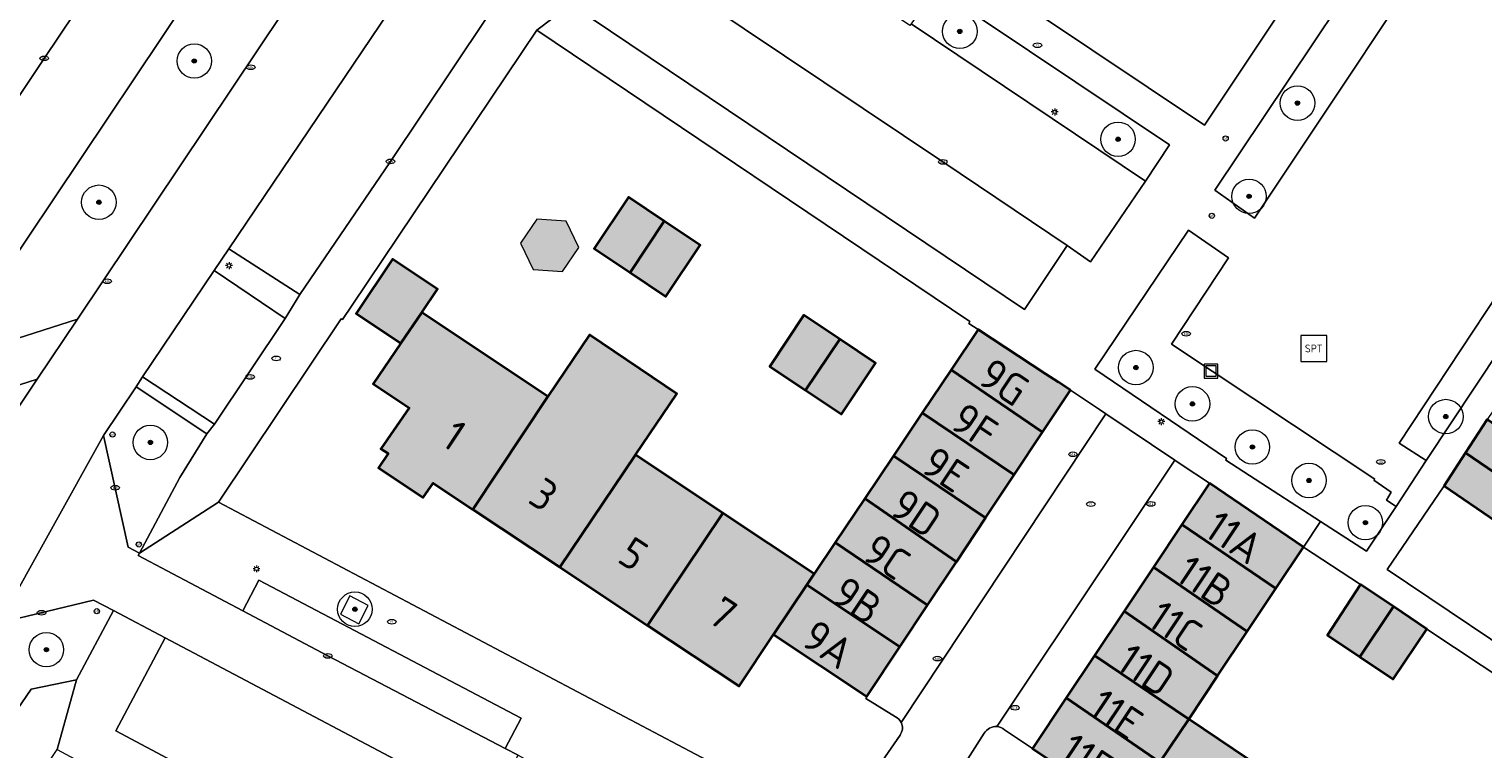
# Model space of a CAD drawing. Header units: metres. Extents: x 125349 to 128236, y 501602 to 503797.
# Tile 367 of 656: x 126726 to 126811, y 502310 to 502352. Entities that reach past the tile are written whole.
import ezdxf
from ezdxf.enums import TextEntityAlignment as Align

# ---------------------------------------------------------------- set-up
doc = ezdxf.new("R2010")
doc.units = ezdxf.units.M
doc.layers.get('0').update_dxf_attribs({"linetype": 'CONTINUOUS'})
for name, color, linetype, lineweight in [('B-WE-GR-BEPLANTING_CULTUUR_BODEMBEDEKKER-GV', 90, 'CONTINUOUS', 18), ('B-WE-GR-BEPLANTING_CULTUUR_HEESTERS-GV', 90, 'CONTINUOUS', 18), ('B-WE-GR-BOOM-S-500', 90, 'CONTINUOUS', 18), ('B-WE-IE-MEUBILAIR-S', 7, 'CONTINUOUS', 18), ('B-WE-IE-MEUBILAIR_WEGMEUBILAIR-GV', 7, 'CONTINUOUS', 18), ('B-WE-IE-MEUBILAIR_WEGMEUBILAIR-S', 7, 'CONTINUOUS', 18), ('B-WE-IE-MEUBILAIR_WEGMEUBILAIR_AFVALBAK-S', 7, 'CONTINUOUS', 18), ('B-WE-OG-BEBOUWING-GV', 7, 'CONTINUOUS', 35), ('B-WE-OG-BEBOUWING-T18', 10, 'CONTINUOUS', 18), ('B-WE-OG-BEBOUWING_OVERBOUWING-GV', 7, 'CONTINUOUS', 18), ('B-WE-OG-TERREIN_ERF-GV', 7, 'CONTINUOUS', 18), ('B-WE-VH-OPENVERHARDING-GV', 90, 'CONTINUOUS', 18), ('B-WE-VH-OPENVERHARDING_BETONSTRAATSTEEN-GV', 90, 'CONTINUOUS', 18)]:
    doc.layers.add(name, color=color, linetype=linetype, lineweight=lineweight)
doc.layers.add('B-WE-OG-BEBOUWING-V', color=7, linetype='CONTINUOUS', lineweight=18, true_color=0xcc646e)
doc.layers.add('B-WE-OG-BEBOUWING_OVERBOUWING-V', color=7, linetype='CONTINUOUS', lineweight=18, true_color=0xcc646e)
doc.styles.add('NLCS-ISO', font='NLCS-ISO.ttf')
doc.styles.add('NLCS-ISO-M1000-T18', font='NLCS-ISO.ttf', dxfattribs={"height": 1.8})

# ---------------------------------------------------------------- blocks, each defined once
blk = doc.blocks.new('SIE-WEG_AFVALBAK-SO')
at = {"color": 0, "linetype": 'ByBlock', "lineweight": 18}
for points in [[(-2, -2), (2, -2), (2, 2), (-2, 2)], [(-1.5, -1.5), (1.5, -1.5), (1.5, 1.5), (-1.5, 1.5)]]:
    blk.add_lwpolyline(points, close=True, dxfattribs=at)
blk = doc.blocks.new('SIE-MEUBILAIR_PAAL_AFSLUITPAAL-SO')
blk.add_circle((0, 0), 0.75)
at = {"style": 'NLCS-ISO'}
blk.add_text('af', height=0.75, dxfattribs=at).set_placement((0, 0.05), align=Align.MIDDLE_CENTER)
blk = doc.blocks.new('SIE-MEUBILAIR_PAAL_LICHTMAST-SO')
for points in [[(-0.62, 0), (-1, 0)], [(-0.71, 0.71), (-0.44, 0.44)], [(0, 1), (0, 0.62)], [(0.44, 0.44), (0.71, 0.71)], [(1, 0), (0.62, 0)], [(-0.71, -0.71), (-0.44, -0.44)], [(0, -0.62), (0, -1)], [(0.44, -0.44), (0.71, -0.71)]]:
    blk.add_lwpolyline(points)
blk.add_circle((0, 0), 0.5)
blk = doc.blocks.new('SIE-MEUBILAIR_PAAL_VERKEERSBORD-SO')
blk.add_circle((0, 0), 0.75)
at = {"style": 'NLCS-ISO'}
blk.add_text('vb', height=0.75, dxfattribs=at).set_placement((0, 0.07), align=Align.MIDDLE_CENTER)
blk = doc.blocks.new('SIE-MEUBILAIR_PUT_KOLK-SO')
blk.add_ellipse((0, 0), major_axis=(1.25, 0), ratio=0.54)
at = {"style": 'NLCS-ISO'}
blk.add_text('klk', height=0.75, dxfattribs=at).set_placement((0.03, 0), align=Align.MIDDLE_CENTER)
blk = doc.blocks.new('SIE-MEUBILAIR_PUT_RIOOLPUT-SO')
blk.add_ellipse((0, 0), major_axis=(1.25, 0), ratio=0.54)
at = {"style": 'NLCS-ISO'}
blk.add_text('ri', height=0.75, dxfattribs=at).set_placement((-0.04, 0.07), align=Align.MIDDLE_CENTER)
blk = doc.blocks.new('SIE-WEG_SPEELTOESTEL-SO')
at = {"flags": 128}
blk.add_lwpolyline([(-3.75, -3.75), (3.75, -3.75), (3.75, 3.75), (-3.75, 3.75)], close=True, dxfattribs=at)
at = {"style": 'NLCS-ISO'}
blk.add_text('SPT', height=2.25, dxfattribs=at).set_placement((0, 0), align=Align.MIDDLE_CENTER)
blk = doc.blocks.new('SGR-BOOM_01-SO')
at = {"linetype": 'ByBlock', "lineweight": 18}
h = blk.add_hatch(color=0, dxfattribs=at)
h.dxf.hatch_style = 1
edge = h.paths.add_edge_path()
edge.add_arc((0, 0), 0.25, 0, 360)
at = {"color": 0, "linetype": 'ByBlock', "lineweight": 18}
for radius in [2, 0.25]:
    blk.add_circle((0, 0), radius, dxfattribs=at)

msp = doc.modelspace()

# ---------------------------------------------------------------- hatches: boundary and pattern name
at = {"layer": 'B-WE-OG-BEBOUWING-V'}
for points in [[(126761.176, 502338.057), (126763.153, 502341.033), (126761.073, 502342.421), (126759.09, 502339.45)], [(126761.176, 502338.057), (126763.249, 502336.674), (126765.232, 502339.645), (126763.153, 502341.033)], [(126749.096, 502335.737), (126749.997, 502337.09), (126747.393, 502338.824), (126745.296, 502335.676), (126747.878, 502333.956)], [(126756.403, 502330.87), (126749.096, 502335.737), (126747.878, 502333.956), (126746.273, 502331.61), (126748.354, 502330.224), (126746.727, 502327.846), (126747.144, 502327.57), (126746.579, 502326.744), (126749.18, 502325.02), (126749.745, 502325.846), (126752.051, 502324.317)], [(126773.321, 502334.2), (126771.242, 502335.588), (126769.259, 502332.617), (126771.329, 502331.235)], [(126786.692, 502331.246), (126785.998, 502331.7), (126785.248, 502332.191), (126781.339, 502334.749), (126779.776, 502332.42), (126785.075, 502328.812)], [(126756.403, 502330.87), (126752.051, 502324.317), (126757.093, 502320.975), (126761.489, 502327.483), (126763.883, 502331.027), (126758.82, 502334.448)], [(126773.321, 502334.2), (126771.329, 502331.235), (126773.417, 502329.841), (126775.4, 502332.812)], [(126778.104, 502329.928), (126783.432, 502326.339), (126785.075, 502328.812), (126779.776, 502332.42)], [(126776.433, 502327.437), (126781.769, 502323.835), (126783.432, 502326.339), (126778.104, 502329.928)], [(126809.599, 502327.613), (126812.623, 502325.531), (126813.904, 502327.442), (126810.852, 502329.544)], [(126757.093, 502320.975), (126762.171, 502317.609), (126766.544, 502324.116), (126761.489, 502327.483)], [(126776.433, 502327.437), (126774.767, 502324.954), (126780.081, 502321.294), (126781.769, 502323.835)], [(126808.352, 502325.691), (126811.354, 502323.639), (126812.623, 502325.531), (126809.599, 502327.613)], [(126794.747, 502325.842), (126793.149, 502323.447), (126798.599, 502319.741), (126800.2, 502322.138)], [(126773.065, 502322.417), (126778.411, 502318.779), (126780.081, 502321.294), (126774.767, 502324.954)], [(126762.171, 502317.609), (126767.489, 502314.084), (126769.489, 502317.086), (126771.42, 502319.965), (126771.839, 502320.589), (126766.544, 502324.116)], [(126796.931, 502317.243), (126798.599, 502319.741), (126793.149, 502323.447), (126791.502, 502320.979)], [(126773.065, 502322.417), (126771.839, 502320.589), (126771.42, 502319.965), (126776.811, 502316.371), (126778.411, 502318.779)], [(126796.931, 502317.243), (126791.502, 502320.979), (126789.798, 502318.425), (126795.226, 502314.69)], [(126769.489, 502317.086), (126774.893, 502313.483), (126776.811, 502316.371), (126771.42, 502319.965)], [(126803.463, 502315.785), (126805.411, 502318.697), (126803.502, 502319.986), (126801.602, 502317.034)], [(126803.463, 502315.785), (126805.404, 502314.482), (126807.355, 502317.384), (126805.411, 502318.697)], [(126788.085, 502315.859), (126793.55, 502312.181), (126795.226, 502314.69), (126789.798, 502318.425)], [(126786.451, 502313.41), (126791.872, 502309.686), (126793.55, 502312.181), (126788.085, 502315.859)], [(126789.95, 502306.827), (126791.872, 502309.686), (126786.451, 502313.41), (126784.496, 502310.48)], [(126798.722, 502308.694), (126793.55, 502312.181), (126791.872, 502309.686), (126789.95, 502306.827), (126789.1, 502305.526), (126794.272, 502302.039)]]:
    msp.add_hatch(color=256, dxfattribs=at).paths.add_polyline_path(points)
at = {"layer": 'B-WE-OG-BEBOUWING_OVERBOUWING-V'}
msp.add_hatch(color=256, dxfattribs=at).paths.add_polyline_path([(126755.767, 502341.154), (126754.818, 502339.751), (126755.559, 502338.228), (126757.249, 502338.109), (126758.197, 502339.512), (126757.456, 502341.034)])

# ---------------------------------------------------------------- linework, layer by layer
at = {"layer": 'B-WE-GR-BEPLANTING_CULTUUR_BODEMBEDEKKER-GV', "flags": 128}
for points in [[(126791.05, 502343.355), (126792.434, 502345.452), (126778.887, 502354.532), (126777.452, 502352.462)], [(126717.019, 502335.212), (126715.494, 502332.993), (126715.018, 502332.3), (126719.251, 502329.455), (126726.808, 502331.876), (126729.136, 502335.356), (126721.646, 502332.956), (126721.307, 502332.428)], [(126732.732, 502321.794), (126735.075, 502326.18), (126736.641, 502328.713), (126732.533, 502331.439), (126730.654, 502328.619), (126732.08, 502322.146)]]:
    msp.add_lwpolyline(points, close=True, dxfattribs=at)
msp.add_lwpolyline([(126723.486, 502309.574), (126726.449, 502313.905), (126729.074, 502314.443), (126731.225, 502318.466), (126730.071, 502319.064), (126724.604, 502317.75), (126723.951, 502316.755), (126723.446, 502315.986)], dxfattribs=at)
at = {"layer": 'B-WE-GR-BEPLANTING_CULTUUR_HEESTERS-GV', "flags": 128}
for points in [[(126744.051, 502357.65), (126742.759, 502363.776), (126738.644, 502362.908), (126740.797, 502361.505), (126740.414, 502360.96), (126740.288, 502361.045), (126721.533, 502333.03), (126721.646, 502332.956), (126729.136, 502335.356)], [(126797.365, 502341.202), (126810.214, 502360.511), (126807.943, 502362.099), (126795.066, 502342.831)], [(126805.575, 502324.5), (126805.02, 502324.871), (126805.287, 502325.321), (126804.283, 502326.023), (126804.339, 502326.083), (126792.545, 502333.897), (126795.851, 502338.914), (126793.527, 502340.515), (126788.111, 502332.454), (126795.745, 502327.273), (126795.692, 502327.189), (126801.192, 502323.624), (126803.851, 502321.9)], [(126805.756, 502328.168), (126807.313, 502327.164), (126815.898, 502340.084), (126814.33, 502341.148)]]:
    msp.add_lwpolyline(points, close=True, dxfattribs=at)
at = {"layer": 'B-WE-IE-MEUBILAIR_WEGMEUBILAIR-GV', "flags": 128}
msp.add_lwpolyline([(126744.931, 502319.316), (126744.375, 502318.253), (126745.437, 502317.694), (126745.993, 502318.757)], close=True, dxfattribs=at)
at = {"layer": 'B-WE-OG-BEBOUWING-GV', "flags": 128}
for points in [[(126761.176, 502338.057), (126763.153, 502341.033), (126761.073, 502342.421), (126759.09, 502339.45)], [(126761.176, 502338.057), (126763.249, 502336.674), (126765.232, 502339.645), (126763.153, 502341.033)], [(126749.096, 502335.737), (126749.997, 502337.09), (126747.393, 502338.824), (126745.296, 502335.676), (126747.878, 502333.956)], [(126756.403, 502330.87), (126749.096, 502335.737), (126747.878, 502333.956), (126746.273, 502331.61), (126748.354, 502330.224), (126746.727, 502327.846), (126747.144, 502327.57), (126746.579, 502326.744), (126749.18, 502325.02), (126749.745, 502325.846), (126752.051, 502324.317)], [(126773.321, 502334.2), (126771.242, 502335.588), (126769.259, 502332.617), (126771.329, 502331.235)], [(126786.692, 502331.246), (126785.998, 502331.7), (126785.248, 502332.191), (126781.339, 502334.749), (126779.776, 502332.42), (126785.075, 502328.812)], [(126756.403, 502330.87), (126752.051, 502324.317), (126757.093, 502320.975), (126761.489, 502327.483), (126763.883, 502331.027), (126758.82, 502334.448)], [(126773.321, 502334.2), (126771.329, 502331.235), (126773.417, 502329.841), (126775.4, 502332.812)], [(126778.104, 502329.928), (126783.432, 502326.339), (126785.075, 502328.812), (126779.776, 502332.42)], [(126776.433, 502327.437), (126781.769, 502323.835), (126783.432, 502326.339), (126778.104, 502329.928)], [(126809.599, 502327.613), (126812.623, 502325.531), (126813.904, 502327.442), (126810.852, 502329.544)], [(126757.093, 502320.975), (126762.171, 502317.609), (126766.544, 502324.116), (126761.489, 502327.483)], [(126776.433, 502327.437), (126774.767, 502324.954), (126780.081, 502321.294), (126781.769, 502323.835)], [(126808.352, 502325.691), (126811.354, 502323.639), (126812.623, 502325.531), (126809.599, 502327.613)], [(126794.747, 502325.842), (126793.149, 502323.447), (126798.599, 502319.741), (126800.2, 502322.138)], [(126773.065, 502322.417), (126778.411, 502318.779), (126780.081, 502321.294), (126774.767, 502324.954)], [(126762.171, 502317.609), (126767.489, 502314.084), (126769.489, 502317.086), (126771.42, 502319.965), (126771.839, 502320.589), (126766.544, 502324.116)], [(126796.931, 502317.243), (126798.599, 502319.741), (126793.149, 502323.447), (126791.502, 502320.979)], [(126773.065, 502322.417), (126771.839, 502320.589), (126771.42, 502319.965), (126776.811, 502316.371), (126778.411, 502318.779)], [(126796.931, 502317.243), (126791.502, 502320.979), (126789.798, 502318.425), (126795.226, 502314.69)], [(126769.489, 502317.086), (126774.893, 502313.483), (126776.811, 502316.371), (126771.42, 502319.965)], [(126803.463, 502315.785), (126805.411, 502318.697), (126803.502, 502319.986), (126801.602, 502317.034)], [(126803.463, 502315.785), (126805.404, 502314.482), (126807.355, 502317.384), (126805.411, 502318.697)], [(126788.085, 502315.859), (126793.55, 502312.181), (126795.226, 502314.69), (126789.798, 502318.425)], [(126786.451, 502313.41), (126791.872, 502309.686), (126793.55, 502312.181), (126788.085, 502315.859)], [(126789.95, 502306.827), (126791.872, 502309.686), (126786.451, 502313.41), (126784.496, 502310.48)], [(126798.722, 502308.694), (126793.55, 502312.181), (126791.872, 502309.686), (126789.95, 502306.827), (126789.1, 502305.526), (126794.272, 502302.039)]]:
    msp.add_lwpolyline(points, close=True, dxfattribs=at)
at = {"layer": 'B-WE-OG-BEBOUWING_OVERBOUWING-GV', "flags": 128}
msp.add_lwpolyline([(126755.767, 502341.154), (126754.818, 502339.751), (126755.559, 502338.228), (126757.249, 502338.109), (126758.197, 502339.512), (126757.456, 502341.034)], close=True, dxfattribs=at)
at = {"layer": 'B-WE-OG-TERREIN_ERF-GV', "flags": 128}
for points in [[(126765.068, 502366.268), (126794.473, 502346.589), (126807.824, 502366.624), (126800.837, 502371.277), (126798.837, 502368.375), (126797.042, 502369.613), (126792.822, 502372.493), (126794.753, 502375.366), (126790.631, 502378.084), (126788.731, 502375.282), (126786.789, 502376.577), (126784.979, 502377.784), (126786.929, 502380.686), (126778.79, 502386.091), (126778.868, 502386.219), (126778.461, 502386.466), (126778.207, 502386.123), (126778.111, 502386.163), (126777.916, 502385.837), (126778.117, 502385.683)], [(126834.077, 502322.689), (126846.364, 502341.153), (126827.403, 502354.063), (126824.402, 502349.709), (126827.405, 502347.607), (126826.147, 502345.731), (126824.855, 502343.804), (126821.852, 502345.856), (126817.553, 502339.501), (126820.654, 502337.449), (126819.397, 502335.587), (126818.154, 502333.746), (126815.103, 502335.799), (126810.852, 502329.544), (126813.904, 502327.442), (126812.623, 502325.531), (126811.354, 502323.639), (126808.352, 502325.691), (126805.053, 502320.837), (126824.266, 502307.946)], [(126761.176, 502338.057), (126759.09, 502339.45), (126761.073, 502342.421), (126763.153, 502341.033), (126765.232, 502339.645), (126763.249, 502336.674)], [(126771.329, 502331.235), (126769.259, 502332.617), (126771.242, 502335.588), (126773.321, 502334.2), (126775.4, 502332.812), (126773.417, 502329.841)]]:
    msp.add_lwpolyline(points, close=True, dxfattribs=at)
for points in [[(126766.544, 502324.116), (126771.839, 502320.589), (126773.065, 502322.417), (126774.767, 502324.954), (126776.433, 502327.437), (126778.104, 502329.928), (126779.776, 502332.42), (126781.339, 502334.749), (126780.795, 502335.102), (126780.868, 502335.212), (126755.757, 502352.102), (126745.053, 502336.156), (126744.496, 502335.325), (126744.431, 502335.372), (126737.317, 502324.752), (126764.958, 502310.151), (126773.103, 502305.849), (126776.819, 502311.252)], [(126815.898, 502340.084), (126807.313, 502327.164), (126805.575, 502324.5), (126803.851, 502321.9), (126801.192, 502323.624), (126800.2, 502322.138), (126803.502, 502319.986), (126805.411, 502318.697), (126807.355, 502317.384), (126813.708, 502313.181)], [(126757.093, 502320.975), (126752.051, 502324.317), (126749.745, 502325.846), (126749.18, 502325.02), (126746.579, 502326.744), (126747.144, 502327.57), (126746.727, 502327.846), (126748.354, 502330.224), (126746.273, 502331.61), (126747.878, 502333.956), (126745.296, 502335.676), (126747.393, 502338.824), (126749.997, 502337.09), (126749.096, 502335.737), (126756.403, 502330.87), (126758.82, 502334.448), (126763.883, 502331.027), (126761.489, 502327.483), (126766.544, 502324.116)], [(126824.266, 502307.946), (126805.053, 502320.837), (126808.352, 502325.691), (126809.599, 502327.613), (126810.852, 502329.544)], [(126813.708, 502313.181), (126807.355, 502317.384), (126805.404, 502314.482), (126803.463, 502315.785), (126801.602, 502317.034), (126803.502, 502319.986), (126800.2, 502322.138), (126798.599, 502319.741), (126796.931, 502317.243), (126795.226, 502314.69), (126793.55, 502312.181), (126798.722, 502308.694), (126803.727, 502305.321), (126808.905, 502301.83), (126814.262, 502298.219), (126809.812, 502291.564), (126804.454, 502295.176), (126799.277, 502298.666), (126794.272, 502302.039), (126789.1, 502305.526), (126789.95, 502306.827), (126784.496, 502310.48)], [(126776.557, 502312.311), (126774.826, 502313.369), (126774.893, 502313.483), (126769.489, 502317.086), (126767.489, 502314.084), (126762.171, 502317.609), (126757.093, 502320.975)], [(126781.695, 502311.351), (126776.896, 502303.835)], [(126784.496, 502310.48), (126782.877, 502311.563)]]:
    msp.add_lwpolyline(points, dxfattribs=at)
at = {"layer": 'B-WE-OG-TERREIN_ERF-GV'}
for points in [[(126776.881, 502311.98, 0.163356), (126776.557, 502312.311)], [(126776.819, 502311.252, 0.271878), (126776.881, 502311.98)], [(126782.427, 502311.74, 0.282785), (126781.695, 502311.351)], [(126782.877, 502311.563, 0.157833), (126782.427, 502311.74)]]:
    msp.add_lwpolyline(points, format="xyb", dxfattribs=at)
at = {"layer": 'B-WE-VH-OPENVERHARDING-GV', "flags": 128}
for points in [[(126760.802, 502363.485), (126759.745, 502367.667), (126754.774, 502360.372), (126755.483, 502360.522), (126757.275, 502359.398), (126760.204, 502357.275), (126765.499, 502353.711), (126779.304, 502344.464), (126786.502, 502339.619), (126787.861, 502338.673), (126791.05, 502343.355), (126777.452, 502352.462), (126777.392, 502352.376), (126775.494, 502353.653), (126775.545, 502353.732), (126770.107, 502357.398), (126769.609, 502357.733), (126763.285, 502361.997), (126763.212, 502361.89)], [(126797.365, 502341.202), (126795.066, 502342.831), (126807.943, 502362.099), (126810.214, 502360.511)], [(126732.732, 502321.794), (126737.317, 502324.752), (126744.431, 502335.372), (126744.496, 502335.325), (126745.053, 502336.156), (126755.757, 502352.102), (126757.728, 502353.582), (126760.204, 502357.275), (126757.275, 502359.398), (126753.106, 502353.339), (126752.822, 502352.782), (126747.282, 502344.496), (126742.03, 502336.787), (126741.174, 502335.399), (126737.076, 502329.263), (126736.641, 502328.713), (126735.075, 502326.18)], [(126757.728, 502353.582), (126784.027, 502335.914), (126786.502, 502339.619), (126779.304, 502344.464), (126765.499, 502353.711), (126760.204, 502357.275)], [(126741.174, 502335.399), (126742.03, 502336.787), (126737.905, 502339.428), (126737.067, 502338.182)], [(126713.245, 502329.67), (126721.554, 502324.024), (126726.808, 502331.876), (126719.251, 502329.455), (126715.018, 502332.3), (126713.313, 502329.773)], [(126737.076, 502329.263), (126732.915, 502332.013), (126732.533, 502331.439), (126736.641, 502328.713)], [(126731.225, 502318.466), (126734.216, 502316.886), (126752.23, 502307.368), (126753.042, 502306.928), (126754.689, 502310.084), (126753.929, 502310.48), (126743.65, 502315.834), (126738.72, 502318.445), (126736.018, 502319.877), (126732.655, 502321.648), (126732.732, 502321.794), (126732.08, 502322.146), (126730.654, 502328.619), (126724.604, 502317.75), (126730.071, 502319.064)]]:
    msp.add_lwpolyline(points, close=True, dxfattribs=at)
for points in [[(126807.824, 502366.624), (126794.473, 502346.589), (126765.068, 502366.268)], [(126737.067, 502338.182), (126737.905, 502339.428), (126748.741, 502355.511), (126749.079, 502356.028), (126751.464, 502359.673), (126749.178, 502361.328), (126746.955, 502362.938)], [(126744.051, 502357.65), (126729.136, 502335.356), (126726.808, 502331.876), (126721.554, 502324.024), (126718.96, 502320.147), (126721.214, 502318.615), (126723.951, 502316.755), (126724.604, 502317.75), (126730.654, 502328.619), (126732.533, 502331.439), (126732.915, 502332.013), (126737.067, 502338.182)], [(126778.887, 502354.532), (126792.434, 502345.452), (126791.05, 502343.355), (126787.861, 502338.673), (126786.502, 502339.619), (126784.027, 502335.914), (126757.728, 502353.582), (126755.757, 502352.102), (126780.868, 502335.212), (126780.795, 502335.102), (126781.339, 502334.749), (126785.248, 502332.191), (126785.998, 502331.7), (126786.692, 502331.246), (126788.372, 502330.119), (126788.741, 502329.872), (126792.749, 502327.182), (126793.116, 502326.936), (126794.747, 502325.842), (126800.2, 502322.138), (126801.192, 502323.624), (126795.692, 502327.189), (126795.745, 502327.273), (126788.111, 502332.454), (126793.527, 502340.515), (126795.851, 502338.914), (126792.545, 502333.897), (126804.339, 502326.083), (126804.283, 502326.023), (126805.287, 502325.321), (126805.02, 502324.871), (126805.575, 502324.5), (126807.313, 502327.164), (126805.756, 502328.168), (126814.33, 502341.148)], [(126776.881, 502311.98), (126788.741, 502329.872), (126788.372, 502330.119), (126786.692, 502331.246), (126785.075, 502328.812), (126783.432, 502326.339), (126781.769, 502323.835), (126780.081, 502321.294), (126778.411, 502318.779), (126776.811, 502316.371), (126774.893, 502313.483)], [(126782.427, 502311.74), (126782.527, 502311.889), (126784.261, 502314.483), (126792.749, 502327.182), (126788.741, 502329.872), (126776.881, 502311.98)], [(126784.496, 502310.48), (126786.451, 502313.41), (126788.085, 502315.859), (126789.798, 502318.425), (126791.502, 502320.979), (126793.149, 502323.447), (126794.747, 502325.842), (126793.116, 502326.936), (126792.749, 502327.182), (126784.261, 502314.483), (126782.527, 502311.889), (126782.427, 502311.74)], [(126773.103, 502305.849), (126764.958, 502310.151), (126737.317, 502324.752), (126732.732, 502321.794), (126732.655, 502321.648), (126736.018, 502319.877), (126738.72, 502318.445), (126739.653, 502320.229), (126754.856, 502312.229), (126753.929, 502310.48), (126754.689, 502310.084), (126755.373, 502309.708), (126755.504, 502309.636)], [(126750.906, 502306.925), (126748.475, 502302.371), (126740.538, 502306.613), (126731.355, 502311.496), (126734.216, 502316.886), (126731.225, 502318.466), (126729.074, 502314.443), (126727.958, 502310.415), (126749.183, 502299.019), (126750.635, 502298.217)], [(126703.344, 502273.614), (126727.958, 502310.415), (126729.074, 502314.443), (126726.449, 502313.905), (126723.486, 502309.574)], [(126774.893, 502313.483), (126774.826, 502313.369), (126776.557, 502312.311)], [(126776.819, 502311.252), (126773.103, 502305.849), (126776.896, 502303.835)], [(126776.896, 502303.835), (126781.695, 502311.351)], [(126782.877, 502311.563), (126784.496, 502310.48)]]:
    msp.add_lwpolyline(points, dxfattribs=at)
at = {"layer": 'B-WE-VH-OPENVERHARDING-GV'}
for points in [[(126776.557, 502312.311, -0.163356), (126776.881, 502311.98)], [(126776.881, 502311.98, -0.271878), (126776.819, 502311.252)], [(126781.695, 502311.351, -0.282785), (126782.427, 502311.74)], [(126782.427, 502311.74, -0.157833), (126782.877, 502311.563)]]:
    msp.add_lwpolyline(points, format="xyb", dxfattribs=at)
at = {"layer": 'B-WE-VH-OPENVERHARDING_BETONSTRAATSTEEN-GV', "flags": 128}
for points in [[(126732.76, 502367.671), (126732.375, 502367.106), (126732.02, 502366.585), (126727.965, 502360.502), (126727.117, 502359.271), (126723.017, 502353.14), (126714.583, 502340.496), (126712.181, 502336.931), (126711.352, 502335.757), (126715.494, 502332.993), (126717.019, 502335.212), (126717.375, 502335.731), (126727.213, 502350.47), (126736.164, 502363.826), (126736.49, 502364.311), (126737.736, 502366.163), (126737.806, 502366.266)], [(126752.23, 502307.368), (126734.216, 502316.886), (126731.355, 502311.496), (126740.538, 502306.613)]]:
    msp.add_lwpolyline(points, dxfattribs=at)
for points in [[(126721.533, 502333.03), (126740.288, 502361.045), (126736.164, 502363.826), (126727.213, 502350.47), (126717.375, 502335.731)], [(126748.741, 502355.511), (126737.905, 502339.428), (126742.03, 502336.787), (126747.282, 502344.496), (126752.822, 502352.782)], [(126732.915, 502332.013), (126737.076, 502329.263), (126741.174, 502335.399), (126737.067, 502338.182)], [(126738.72, 502318.445), (126743.65, 502315.834), (126753.929, 502310.48), (126754.856, 502312.229), (126739.653, 502320.229)]]:
    msp.add_lwpolyline(points, close=True, dxfattribs=at)

# ---------------------------------------------------------------- block references
at = {"layer": 'B-WE-GR-BOOM-S-500', "xscale": 0.5, "yscale": 0.5, "zscale": 0.5}
for p in [(126780.281, 502352.034), (126735.909, 502350.316), (126799.853, 502347.874), (126789.452, 502345.78), (126730.378, 502342.13), (126797.046, 502342.472), (126790.485, 502332.548), (126793.765, 502330.444), (126808.451, 502329.708), (126733.362, 502328.21), (126797.238, 502327.945), (126800.52, 502326.005), (126803.788, 502323.56), (126745.216, 502318.543), (126727.336, 502316.199)]:
    msp.add_blockref('SGR-BOOM_01-SO', p, dxfattribs=at)
at = {"layer": 'B-WE-IE-MEUBILAIR-S', "xscale": 0.2, "yscale": 0.2, "zscale": 0.2}
for name, p in [('SIE-MEUBILAIR_PUT_RIOOLPUT-SO', (126784.777, 502351.229)), ('SIE-MEUBILAIR_PUT_KOLK-SO', (126727.213, 502350.47)), ('SIE-MEUBILAIR_PUT_KOLK-SO', (126739.178, 502349.951)), ('SIE-MEUBILAIR_PAAL_LICHTMAST-SO', (126785.781, 502347.365)), ('SIE-MEUBILAIR_PAAL_AFSLUITPAAL-SO', (126795.689, 502345.826)), ('SIE-MEUBILAIR_PUT_KOLK-SO', (126747.282, 502344.496)), ('SIE-MEUBILAIR_PUT_KOLK-SO', (126779.304, 502344.464)), ('SIE-MEUBILAIR_PAAL_AFSLUITPAAL-SO', (126794.886, 502341.347)), ('SIE-MEUBILAIR_PAAL_LICHTMAST-SO', (126737.923, 502338.461)), ('SIE-MEUBILAIR_PUT_KOLK-SO', (126730.862, 502337.549)), ('SIE-MEUBILAIR_PUT_KOLK-SO', (126793.401, 502334.509)), ('SIE-MEUBILAIR_PUT_RIOOLPUT-SO', (126740.661, 502333.081)), ('SIE-MEUBILAIR_PUT_KOLK-SO', (126739.139, 502332.004)), ('SIE-MEUBILAIR_PAAL_LICHTMAST-SO', (126791.956, 502329.417)), ('SIE-MEUBILAIR_PAAL_AFSLUITPAAL-SO', (126731.169, 502328.666)), ('SIE-MEUBILAIR_PUT_KOLK-SO', (126786.84, 502327.521)), ('SIE-MEUBILAIR_PUT_KOLK-SO', (126804.679, 502327.08)), ('SIE-MEUBILAIR_PUT_KOLK-SO', (126731.319, 502325.583)), ('SIE-MEUBILAIR_PUT_RIOOLPUT-SO', (126787.87, 502324.637)), ('SIE-MEUBILAIR_PUT_KOLK-SO', (126791.361, 502324.645)), ('SIE-MEUBILAIR_PAAL_AFSLUITPAAL-SO', (126732.691, 502322.297)), ('SIE-MEUBILAIR_PAAL_LICHTMAST-SO', (126739.513, 502320.886)), ('SIE-MEUBILAIR_PUT_KOLK-SO', (126727.058, 502318.337)), ('SIE-MEUBILAIR_PAAL_VERKEERSBORD-SO', (126730.262, 502318.43)), ('SIE-MEUBILAIR_PUT_RIOOLPUT-SO', (126747.352, 502317.817)), ('SIE-MEUBILAIR_PUT_KOLK-SO', (126743.65, 502315.834)), ('SIE-MEUBILAIR_PUT_KOLK-SO', (126778.98, 502315.679)), ('SIE-MEUBILAIR_PUT_KOLK-SO', (126783.48, 502312.83))]:
    msp.add_blockref(name, p, dxfattribs=at)
at = {"layer": 'B-WE-IE-MEUBILAIR_WEGMEUBILAIR-S', "xscale": 0.2, "yscale": 0.2, "zscale": 0.2}
msp.add_blockref('SIE-WEG_SPEELTOESTEL-SO', (126800.797, 502333.657), dxfattribs=at)
at = {"layer": 'B-WE-IE-MEUBILAIR_WEGMEUBILAIR_AFVALBAK-S', "xscale": 0.2, "yscale": 0.2, "zscale": 0.2}
msp.add_blockref('SIE-WEG_AFVALBAK-SO', (126794.838, 502332.342), dxfattribs=at)

# ---------------------------------------------------------------- texts
at = {"layer": 'B-WE-OG-BEBOUWING-T18', "style": 'NLCS-ISO-M1000-T18'}
for s, rotation, p in [('9G', 326.3, (126782.831, 502331.707)), ('9F', 326.2, (126781.134, 502329.178)), ('1', 326.5, (126750.98, 502328.626)), ('9E', 326.3, (126779.437, 502326.648)), ('3', 326.5, (126756.17, 502325.186)), ('9D', 326.3, (126777.74, 502324.118)), ('11A', 326.3, (126796.187, 502322.709)), ('5', 326.5, (126761.361, 502321.745)), ('9C', 326.3, (126776.042, 502321.588)), ('11B', 326.2, (126794.479, 502320.149)), ('9B', 326.2, (126774.341, 502319.05)), ('7', 326.5, (126766.551, 502318.305)), ('11C', 326.3, (126792.77, 502317.588)), ('9A', 326.2, (126772.643, 502316.51)), ('11D', 326.3, (126791.062, 502315.028)), ('11E', 326.2, (126789.353, 502312.468)), ('11F', 326.3, (126787.645, 502309.907))]:
    msp.add_text(s, height=1.8, rotation=rotation, dxfattribs=at).set_placement(p, align=Align.MIDDLE)

doc.saveas('drawing.dxf')
